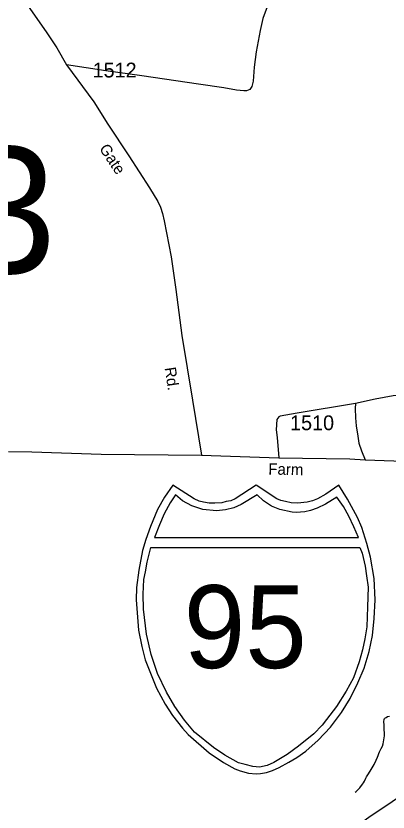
# Model space of a CAD drawing. Extents: x 2220236 to 2384410, y 720751 to 894131.
# Drawn here: x 2345415 to 2348563, y 845398 to 852126 of the extents above; entities that cross this region are included whole.
import ezdxf

# ---------------------------------------------------------------- set-up
doc = ezdxf.new("R2010")
doc.units = 0
doc.layers.add('Default', color=7, linetype='Continuous')

msp = doc.modelspace()

# ---------------------------------------------------------------- linework, layer by layer
at = {"layer": 'Default'}
for p, q in [((2346742.5, 848160.9), (2346671.6, 848058)), ((2346923, 848046.5), (2346742.5, 848160.9)), ((2347445.7, 848160.9), (2347268.6, 848046.5)), ((2347622.6, 848046.5), (2347445.7, 848160.9)), ((2348145.4, 848160.9), (2348036.5, 848084.2)), ((2348220.4, 848042.5), (2348145.4, 848160.9)), ((2346764, 848077.9), (2346720, 848010.2)), ((2346822.9, 848028.7), (2346764, 848077.9)), ((2347456, 848079.7), (2347319.2, 847996.9)), ((2347510.1, 848028.7), (2347456, 848079.7)), ((2348036.5, 848084.2), (2347965.4, 848046.5)), ((2346671.6, 848058), (2346613.7, 847956.3)), ((2346720, 848010.2), (2346669.3, 847918.9)), ((2346902.5, 847987.4), (2346822.9, 848028.7)), ((2346965, 848026.1), (2346923, 848046.5)), ((2347002.6, 848018.3), (2346965, 848026.1)), ((2347050, 848009.8), (2347002.6, 848018.3)), ((2347096.3, 848008.3), (2347050, 848009.8)), ((2347156.8, 848011.3), (2347096.3, 848008.3)), ((2347193.4, 848021.4), (2347156.8, 848011.3)), ((2347231.5, 848029.4), (2347193.4, 848021.4)), ((2347268.6, 848046.5), (2347231.5, 848029.4)), ((2347576.9, 847984.2), (2347510.1, 848028.7)), ((2347655.6, 848030.2), (2347622.6, 848046.5)), ((2347696.1, 848021.4), (2347655.6, 848030.2)), ((2347743.9, 848010.6), (2347696.1, 848021.4)), ((2347795.4, 848008.3), (2347743.9, 848010.6)), ((2347877.4, 848018.3), (2347795.4, 848008.3)), ((2347922.1, 848026.9), (2347877.4, 848018.3)), ((2347965.4, 848046.5), (2347922.1, 848026.9)), ((2348130.5, 848060.6), (2348033.6, 847999.6)), ((2348185.3, 847981), (2348130.5, 848060.6)), ((2348303.7, 847888.7), (2348220.4, 848042.5)), ((2346613.7, 847956.3), (2346552.3, 847812.7)), ((2346994.7, 847955.5), (2346902.5, 847987.4)), ((2347112.4, 847942.8), (2346994.7, 847955.5)), ((2347188.8, 847952.3), (2347112.4, 847942.8)), ((2347258.6, 847970.2), (2347188.8, 847952.3)), ((2347319.2, 847996.9), (2347258.6, 847970.2)), ((2347647.1, 847955.5), (2347576.9, 847984.2)), ((2347750.8, 847932), (2347647.1, 847955.5)), ((2347906.4, 847946.7), (2347858.5, 847935.9)), ((2347963.2, 847966.3), (2347906.4, 847946.7)), ((2348033.6, 847999.6), (2347963.2, 847966.3)), ((2348230.3, 847898.7), (2348185.3, 847981)), ((2346669.3, 847918.9), (2346628.7, 847824.1)), ((2347784.1, 847930), (2347750.8, 847932)), ((2347858.5, 847935.9), (2347784.1, 847930)), ((2348273.4, 847808.6), (2348230.3, 847898.7)), ((2348339.7, 847802), (2348303.7, 847888.7)), ((2346552.3, 847812.7), (2346514.1, 847701.4)), ((2346628.7, 847824.1), (2346587.3, 847719.5)), ((2348313.5, 847718.9), (2348273.4, 847808.6)), ((2348383.8, 847666.3), (2348339.7, 847802)), ((2346514.1, 847701.4), (2346486.9, 847609.9)), ((2346587.3, 847719.5), (2348313.5, 847718.9)), ((2346486.9, 847609.9), (2346453.5, 847442)), ((2346525.7, 847509), (2346557.2, 847632.9)), ((2346557.2, 847632.9), (2348323.8, 847633.7)), ((2348323.8, 847633.7), (2348342.3, 847585)), ((2348412.9, 847552.9), (2348383.8, 847666.3)), ((2348342.3, 847585), (2348367.7, 847476.7)), ((2348443.9, 847370.6), (2348412.9, 847552.9)), ((2346510, 847428.7), (2346525.7, 847509)), ((2348367.7, 847476.7), (2348381, 847393.4)), ((2346453.5, 847442), (2346436.2, 847295.8)), ((2346498.3, 847364.1), (2346510, 847428.7)), ((2346490.4, 847240.7), (2346498.3, 847364.1)), ((2348381, 847393.4), (2348394.7, 847297.5)), ((2348454.6, 847192.4), (2348443.9, 847370.6)), ((2346436.2, 847295.8), (2346433.2, 847192.4)), ((2348394.7, 847297.5), (2348390, 847132.9)), ((2346493.4, 847112.4), (2346490.4, 847240.7)), ((2346433.2, 847192.4), (2346452.2, 846934.4)), ((2348445.1, 847034.1), (2348454.6, 847192.4)), ((2346519.8, 846901.9), (2346493.4, 847112.4)), ((2348390, 847132.9), (2348382, 846962.6)), ((2348430.8, 846891.4), (2348445.1, 847034.1)), ((2346452.2, 846934.4), (2346480.4, 846797)), ((2348382, 846962.6), (2348366.4, 846861.7)), ((2346559, 846729.5), (2346519.8, 846901.9)), ((2348402.6, 846754.4), (2348430.8, 846891.4)), ((2346480.4, 846797), (2346509.3, 846685.8)), ((2348366.4, 846861.7), (2348345.4, 846770)), ((2346612.8, 846569.9), (2346559, 846729.5)), ((2348345.4, 846770), (2348316.8, 846668.2)), ((2348359.9, 846613.1), (2348402.6, 846754.4)), ((2346509.3, 846685.8), (2346604.8, 846445.7)), ((2348316.8, 846668.2), (2348270.7, 846532.9)), ((2348306.2, 846489.5), (2348359.9, 846613.1)), ((2346689.1, 846411.3), (2346612.8, 846569.9)), ((2348270.7, 846532.9), (2348207, 846418.3)), ((2348241.9, 846356.9), (2348306.2, 846489.5)), ((2346604.8, 846445.7), (2346676.5, 846311.2)), ((2346760.5, 846290.9), (2346689.1, 846411.3)), ((2348207, 846418.3), (2348127.5, 846290.9)), ((2348168.9, 846240.8), (2348241.9, 846356.9)), ((2346676.5, 846311.2), (2346738.1, 846214.5)), ((2346840.8, 846173.3), (2346760.5, 846290.9)), ((2348127.5, 846290.9), (2348041.6, 846179.5)), ((2346738.1, 846214.5), (2346824.5, 846105.9)), ((2348076.9, 846116.7), (2348168.9, 846240.8)), ((2346926.6, 846072.9), (2346840.8, 846173.3)), ((2348004.3, 846133.2), (2347933.4, 846058.5)), ((2348041.6, 846179.5), (2348004.3, 846133.2)), ((2346824.5, 846105.9), (2346871.3, 846054)), ((2347085.6, 845942.3), (2346926.6, 846072.9)), ((2347933.4, 846058.5), (2347804.6, 845955.1)), ((2347972.7, 846006.9), (2348076.9, 846116.7)), ((2346871.3, 846054), (2347050.5, 845897.3)), ((2347868.3, 845912.1), (2347972.7, 846006.9)), ((2347181.1, 845878.7), (2347085.6, 845942.3)), ((2347804.6, 845955.1), (2347710.5, 845884.7)), ((2347050.5, 845897.3), (2347170.2, 845815.6)), ((2347298.8, 845815), (2347181.1, 845878.7)), ((2347710.5, 845884.7), (2347597.8, 845818.2)), ((2347723.9, 845820.9), (2347790.9, 845860.1)), ((2347790.9, 845860.1), (2347868.3, 845912.1)), ((2347170.2, 845815.6), (2347265.8, 845764)), ((2347352.6, 845800.3), (2347298.8, 845815)), ((2347419.1, 845782.6), (2347352.6, 845800.3)), ((2347540.6, 845792.7), (2347473.9, 845778.7)), ((2347597.8, 845818.2), (2347540.6, 845792.7)), ((2347640.5, 845774.7), (2347723.9, 845820.9)), ((2347265.8, 845764), (2347310.7, 845746.9)), ((2347310.7, 845746.9), (2347381, 845727.3)), ((2347381, 845727.3), (2347445.7, 845719.9)), ((2347473.9, 845778.7), (2347419.1, 845782.6)), ((2347445.7, 845719.9), (2347483.6, 845723.6)), ((2347483.6, 845723.6), (2347534.6, 845733.5)), ((2347534.6, 845733.5), (2347584.1, 845749.7)), ((2347584.1, 845749.7), (2347640.5, 845774.7))]:
    msp.add_line(p, q, dxfattribs=at)
for points in [[(2345479.2, 852268), (2345670.3, 851992.5), (2345762, 851855.6), (2345841.7, 851711.7), (2346073.4, 851399.5), (2346191.6, 851211.1), (2346370.3, 850944), (2346545.8, 850672.7), (2346615.2, 850559.1), (2346637.9, 850510.6), (2346654.6, 850456.6), (2346669.3, 850394.8), (2346728.7, 850090.1), (2346766.5, 849814.6), (2346818.8, 849425.1), (2346907.3, 848878.6), (2346984.1, 848413.8)], [(2345479.2, 852268), (2345670.3, 851992.5), (2345762, 851855.6), (2345841.7, 851711.7), (2346073.4, 851399.5), (2346191.6, 851211.1), (2346370.3, 850944), (2346545.8, 850672.7), (2346615.2, 850559.1), (2346637.9, 850510.6), (2346654.6, 850456.6), (2346669.3, 850394.8), (2346728.7, 850090.1), (2346766.5, 849814.6), (2346818.8, 849425.1), (2346907.3, 848878.6), (2346984.1, 848413.8)], [(2347549.1, 852225), (2347504.4, 852104.3), (2347479.7, 852004.1), (2347445.8, 851823.8), (2347429.3, 851693.7), (2347420.8, 851575.5), (2347417.1, 851553.5), (2347411.4, 851529.5), (2347393.6, 851505.3), (2347366.6, 851493), (2347341.4, 851493), (2347280.4, 851499.3), (2347174.3, 851518.2), (2346959.9, 851549.8), (2346480.7, 851619.2), (2346175.9, 851661.2), (2345841.7, 851711.7)], [(2348771, 848360.8), (2348754.4, 848424.5), (2348745.9, 848616.3), (2348746, 848780.4), (2348741.4, 848830.2), (2348737, 848864.2), (2348716.5, 848910), (2348702.4, 848917.8), (2348686.4, 848921.6), (2348604.5, 848914.6), (2348452.9, 848888.8), (2348287.3, 848850.8)], [(2348287.3, 848850.8), (2347794.5, 848768.9), (2347650.9, 848743.2), (2347638.8, 848739.1), (2347621.2, 848714.8), (2347616.1, 848628.9), (2347624.9, 848564.8), (2347639, 848393.1)], [(2348287.3, 848850.8), (2348283.9, 848808.7), (2348286.7, 848728.8), (2348291.5, 848660.9), (2348306.6, 848575.1), (2348315.3, 848515.2), (2348338.2, 848449.5), (2348369.2, 848376)], [(2345353.2, 848445.7), (2345551, 848442), (2346137.1, 848423.2), (2346984.1, 848413.8)], [(2345353.2, 848445.7), (2345551, 848442), (2346137.1, 848423.2), (2346984.1, 848413.8)], [(2346984.1, 848413.8), (2347639, 848393.1), (2348238.9, 848382.4), (2348369.2, 848376), (2348771, 848360.8), (2349083, 848354.5), (2349357.6, 848349.7), (2349762.8, 848333.9), (2350495.4, 848310), (2350572, 848307.5)], [(2346984.1, 848413.8), (2347639, 848393.1), (2348238.9, 848382.4), (2348369.2, 848376), (2348771, 848360.8), (2349083, 848354.5), (2349357.6, 848349.7), (2349762.8, 848333.9), (2350495.4, 848310), (2350572, 848307.5)], [(2348284, 845564.9), (2348293, 845571.1), (2348310.7, 845587.3), (2348324.5, 845603.6), (2348346.2, 845632.4), (2348354.3, 845644.9), (2348361.9, 845660), (2348373.7, 845684.4), (2348380.1, 845695.2), (2348396.2, 845719.8), (2348418.9, 845756.8), (2348444.4, 845801.2), (2348461.7, 845835.7), (2348474, 845862.5), (2348479.4, 845875.8), (2348485.3, 845891.5), (2348491, 845905.8), (2348504.6, 845934.3), (2348514.3, 845954.4), (2348520, 845974.3), (2348527.8, 846008.1), (2348530.1, 846024.6), (2348531.3, 846042.7), (2348531.4, 846065), (2348528.8, 846096.1), (2348528.3, 846132.2), (2348528.1, 846162.4), (2348529.6, 846180.5), (2348533.6, 846188.2), (2348535.5, 846190.6), (2348545.6, 846198.5), (2348557.5, 846204.6), (2348573.4, 846208.5)], [(2349038.3, 845861.6), (2348888.2, 845721.4), (2348806.8, 845642.2), (2348659.1, 845525.4), (2348536.1, 845441.8), (2348411, 845359.1), (2348314.9, 845289.8), (2348218.8, 845216), (2348167.4, 845164.6), (2348122.7, 845108.7), (2348074.7, 845026), (2348039, 844938.8)], [(2349038.3, 845861.6), (2348888.2, 845721.4), (2348806.8, 845642.2), (2348659.1, 845525.4), (2348536.1, 845441.8), (2348411, 845359.1), (2348314.9, 845289.8), (2348218.8, 845216), (2348167.4, 845164.6), (2348122.7, 845108.7), (2348074.7, 845026), (2348039, 844938.8)]]:
    msp.add_lwpolyline(points, dxfattribs=at)

# ---------------------------------------------------------------- texts
for s, height, p in [('1512', 125, (2346063.7, 851606.3)), ('223', 1066.27, (2343375.6, 849952.7)), ('1510', 125, (2347734, 848625.5)), ('95', 700, (2346834.2, 846615.1))]:
    msp.add_text(s, height=height, dxfattribs=at).set_placement(p)
for s, rotation, p in [('Gate', 303.64807, (2346116, 851005.6)), ('Rd.', 278.59551, (2346672.4, 849151.6)), ('Farm', 358.77268, (2347549, 848250.9))]:
    msp.add_text(s, height=95, rotation=rotation, dxfattribs=at).set_placement(p)

doc.saveas('drawing.dxf')
